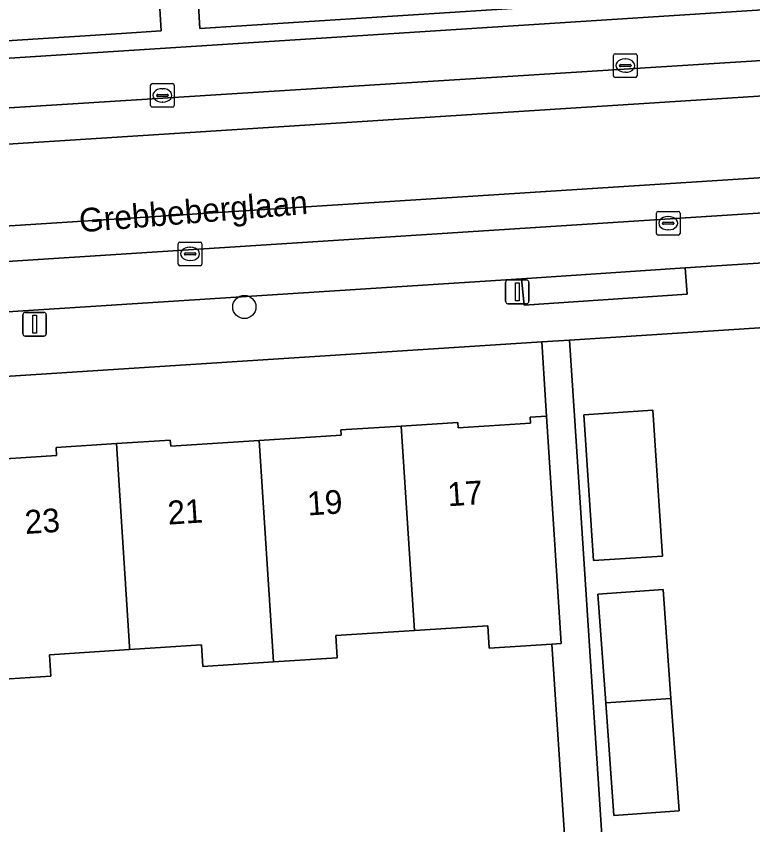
# Model space of a CAD drawing. Extents: x 159680 to 160786, y 387323 to 388340.
# Drawn here: x 160616.3 to 160647.37, y 388005.13 to 388039.25 of the extents above; entities that cross this region are included whole.
import ezdxf

# ---------------------------------------------------------------- set-up
doc = ezdxf.new("R2010")
doc.units = 0
for name, color, linetype in [('IMGEO_Boom', 7, 'Continuous'), ('IMGEO_Erf', 7, 'Continuous'), ('IMGEO_Groenvoorziening', 7, 'Continuous'), ('IMGEO_Kolk', 7, 'Continuous'), ('IMGEO_Lichtmast', 7, 'Continuous'), ('IMGEO_Openbare_ruimte_label', 7, 'Continuous'), ('IMGEO_Pand', 7, 'Continuous'), ('IMGEO_Pand_nummerreeks', 7, 'Continuous'), ('IMGEO_Parkeervlak_open', 7, 'Continuous'), ('IMGEO_Rijbaan_lokaal_gesloten', 7, 'Continuous'), ('IMGEO_Rijbaan_lokaal_open', 7, 'Continuous'), ('IMGEO_Voetpad_open', 7, 'Continuous')]:
    doc.layers.add(name, color=color, linetype=linetype)

msp = doc.modelspace()

# ---------------------------------------------------------------- linework, layer by layer
at = {"layer": 'IMGEO_Boom'}
msp.add_circle((160625.926, 388026.982), 0.489, dxfattribs=at)
at = {"layer": 'IMGEO_Erf'}
for points in [[(160662.384, 388026.924), (160659.571, 388026.875), (160639.642, 388025.589), (160639.917, 388021.319), (160641.874, 387991.314), (160644.553, 387991.49), (160644.883, 387986.452), (160645.174, 387981.854), (160642.505, 387981.678), (160642.747, 387977.483), (160643.008, 387977.5), (160642.817, 387980.384), (160646.004, 387980.595), (160646.411, 387974.462), (160643.112, 387974.349), (160643.426, 387969.58), (160666.387, 387971.071), (160666.453, 387971.083), (160666.518, 387971.096)], [(160614.546, 388020.491), (160618.006, 388020.713), (160617.984, 388021.054), (160620.531, 388021.217), (160622.803, 388021.363), (160622.819, 388021.108), (160626.553, 388021.347), (160630.009, 388021.568), (160629.998, 388021.794), (160632.546, 388021.957), (160634.925, 388022.11), (160634.939, 388021.888), (160637.998, 388022.085), (160637.983, 388022.327), (160638.671, 388022.371), (160638.468, 388025.513), (160578.164, 388021.62)], [(160639.572, 388002.591), (160638.892, 388012.758), (160636.255, 388012.589), (160636.194, 388013.53), (160633.096, 388013.331), (160629.78, 388013.119), (160629.84, 388012.181), (160627.149, 388012.009), (160624.174, 388011.818), (160624.116, 388012.723), (160621.085, 388012.528), (160617.705, 388012.311), (160617.763, 388011.407), (160615.137, 388011.239)]]:
    msp.add_lwpolyline(points, dxfattribs=at)
for points in [[(160643.557, 388016.474), (160640.658, 388016.282), (160640.25, 388022.438), (160643.149, 388022.63)], [(160641.509, 388005.524), (160641.166, 388010.287), (160640.836, 388014.866), (160643.587, 388015.064), (160643.918, 388010.47), (160644.26, 388005.722)]]:
    msp.add_lwpolyline(points, close=True, dxfattribs=at)
at = {"layer": 'IMGEO_Groenvoorziening'}
for points in [[(160621.722, 388050.22), (160588.11, 388047.862), (160587.709, 388050.568), (160587.261, 388053.594), (160564.505, 388052.136), (160565.562, 388034.994), (160620.747, 388038.519), (160622.423, 388038.628)], [(160656.071, 388052.594), (160652.924, 388052.4), (160623.364, 388050.632), (160624.042, 388038.732), (160653.923, 388040.661), (160657.979, 388040.923), (160657.666, 388043.932), (160655.989, 388046.774), (160657.062, 388048.311), (160656.775, 388051.523)]]:
    msp.add_lwpolyline(points, close=True, dxfattribs=at)
at = {"layer": 'IMGEO_Kolk'}
for p, q in [((160641.493, 388036.74), (160641.493, 388037.592)), ((160641.568, 388037.666), (160642.42, 388037.666)), ((160642.494, 388037.592), (160642.494, 388036.74)), ((160641.752, 388037.16), (160641.752, 388037.172)), ((160641.795, 388037.209), (160642.193, 388037.209)), ((160641.981, 388037.446), (160642.006, 388037.446)), ((160642.236, 388037.172), (160642.236, 388037.16)), ((160642.19, 388037.123), (160641.792, 388037.123)), ((160642.004, 388036.886), (160641.979, 388036.886)), ((160642.42, 388036.666), (160641.568, 388036.666)), ((160621.971, 388035.484), (160621.971, 388036.336)), ((160622.046, 388036.41), (160622.898, 388036.41)), ((160622.459, 388036.19), (160622.484, 388036.19)), ((160622.972, 388036.336), (160622.972, 388035.484)), ((160622.23, 388035.904), (160622.23, 388035.916)), ((160622.668, 388035.867), (160622.27, 388035.867)), ((160622.273, 388035.953), (160622.671, 388035.953)), ((160622.714, 388035.916), (160622.714, 388035.904)), ((160622.482, 388035.63), (160622.457, 388035.63)), ((160622.898, 388035.41), (160622.046, 388035.41)), ((160643.378, 388031.015), (160644.23, 388031.015)), ((160643.303, 388030.089), (160643.303, 388030.941)), ((160643.791, 388030.795), (160643.816, 388030.795)), ((160644.304, 388030.941), (160644.304, 388030.089)), ((160643.562, 388030.509), (160643.562, 388030.521)), ((160644, 388030.472), (160643.602, 388030.472)), ((160643.605, 388030.558), (160644.003, 388030.558)), ((160644.046, 388030.521), (160644.046, 388030.509)), ((160644.23, 388030.015), (160643.378, 388030.015)), ((160643.814, 388030.235), (160643.789, 388030.235)), ((160623.137, 388028.795), (160623.137, 388029.647)), ((160623.212, 388029.721), (160624.064, 388029.721)), ((160624.138, 388029.647), (160624.138, 388028.795)), ((160623.625, 388029.501), (160623.65, 388029.501)), ((160623.396, 388029.215), (160623.396, 388029.227)), ((160623.834, 388029.178), (160623.436, 388029.178)), ((160623.439, 388029.264), (160623.837, 388029.264)), ((160623.88, 388029.227), (160623.88, 388029.215)), ((160624.064, 388028.721), (160623.212, 388028.721)), ((160623.648, 388028.941), (160623.623, 388028.941))]:
    msp.add_line(p, q, dxfattribs=at)
for points in [[(160641.493, 388036.74), (160641.493, 388037.592)], [(160641.568, 388037.666), (160642.42, 388037.666)], [(160642.494, 388037.592), (160642.494, 388036.74)], [(160642.42, 388036.666), (160641.568, 388036.666)], [(160621.971, 388035.484), (160621.971, 388036.336)], [(160622.046, 388036.41), (160622.898, 388036.41)], [(160622.972, 388036.336), (160622.972, 388035.484)], [(160622.898, 388035.41), (160622.046, 388035.41)], [(160643.378, 388031.015), (160644.23, 388031.015)], [(160643.303, 388030.089), (160643.303, 388030.941)], [(160644.304, 388030.941), (160644.304, 388030.089)], [(160644.23, 388030.015), (160643.378, 388030.015)], [(160623.137, 388028.795), (160623.137, 388029.647)], [(160623.212, 388029.721), (160624.064, 388029.721)], [(160624.138, 388029.647), (160624.138, 388028.795)], [(160624.064, 388028.721), (160623.212, 388028.721)]]:
    msp.add_lwpolyline(points, dxfattribs=at)
for centre, radius, start, end in [((160641.57, 388037.59), 0.0765, 91.552, 178.448), ((160641.57, 388037.59), 0.0765, 91.552, 178.448), ((160642.418, 388037.59), 0.0765, 1.552, 88.448), ((160642.418, 388037.59), 0.0765, 1.552, 88.448), ((160641.792, 388037.169), 0.0403, 85.8775, 175.7526), ((160641.789, 388037.159), 0.0366, 178.938, 274.7102), ((160642.193, 388037.166), 0.043, 264.8664, 352.4533), ((160642.197, 388037.171), 0.0386, 1.7309, 96.639), ((160641.57, 388036.742), 0.0765, 181.552, 268.448), ((160641.57, 388036.742), 0.0765, 181.552, 268.448), ((160642.418, 388036.742), 0.0765, 271.552, 358.448), ((160642.418, 388036.742), 0.0765, 271.552, 358.448), ((160622.048, 388036.334), 0.0765, 91.552, 178.448), ((160622.048, 388036.334), 0.0765, 91.552, 178.448), ((160622.896, 388036.334), 0.0765, 1.552, 88.448), ((160622.896, 388036.334), 0.0765, 1.552, 88.448), ((160622.27, 388035.913), 0.0403, 85.8775, 175.7526), ((160622.267, 388035.903), 0.0366, 178.938, 274.7102), ((160622.671, 388035.91), 0.043, 264.8664, 352.4533), ((160622.675, 388035.915), 0.0386, 1.7309, 96.639), ((160622.048, 388035.486), 0.0765, 181.552, 268.448), ((160622.048, 388035.486), 0.0765, 181.552, 268.448), ((160622.896, 388035.486), 0.0765, 271.552, 358.448), ((160622.896, 388035.486), 0.0765, 271.552, 358.448), ((160643.38, 388030.939), 0.0765, 91.552, 178.448), ((160643.38, 388030.939), 0.0765, 91.552, 178.448), ((160644.228, 388030.939), 0.0765, 1.552, 88.448), ((160644.228, 388030.939), 0.0765, 1.552, 88.448), ((160643.602, 388030.518), 0.0403, 85.8775, 175.7526), ((160643.599, 388030.508), 0.0366, 178.938, 274.7102), ((160644.003, 388030.515), 0.043, 264.8664, 352.4533), ((160644.007, 388030.52), 0.0386, 1.7309, 96.639), ((160643.38, 388030.091), 0.0765, 181.552, 268.448), ((160643.38, 388030.091), 0.0765, 181.552, 268.448), ((160644.228, 388030.091), 0.0765, 271.552, 358.448), ((160644.228, 388030.091), 0.0765, 271.552, 358.448), ((160623.214, 388029.645), 0.0765, 91.552, 178.448), ((160623.214, 388029.645), 0.0765, 91.552, 178.448), ((160624.062, 388029.645), 0.0765, 1.552, 88.448), ((160624.062, 388029.645), 0.0765, 1.552, 88.448), ((160623.436, 388029.224), 0.0403, 85.8775, 175.7526), ((160623.433, 388029.214), 0.0366, 178.938, 274.7102), ((160623.837, 388029.221), 0.043, 264.8664, 352.4533), ((160623.841, 388029.226), 0.0386, 1.7309, 96.639), ((160623.214, 388028.797), 0.0765, 181.552, 268.448), ((160623.214, 388028.797), 0.0765, 181.552, 268.448), ((160624.062, 388028.797), 0.0765, 271.552, 358.448), ((160624.062, 388028.797), 0.0765, 271.552, 358.448)]:
    msp.add_arc(centre, radius, start, end, dxfattribs=at)
for centre, major_axis, ratio, start_param, end_param in [((160641.98, 388037.166), (-0.387, 0.002), 0.722429, 4.712389, 7.853982), ((160642.005, 388037.166), (-0.39, 0.002), 0.717154, 1.570796, 4.712389), ((160622.458, 388035.91), (-0.387, 0.002), 0.722429, 4.712389, 7.853982), ((160622.483, 388035.91), (-0.39, 0.002), 0.717154, 1.570796, 4.712389), ((160643.79, 388030.515), (-0.387, 0.002), 0.722429, 4.712389, 7.853982), ((160643.815, 388030.515), (-0.39, 0.002), 0.717154, 1.570796, 4.712389), ((160623.624, 388029.221), (-0.387, 0.002), 0.722429, 4.712389, 7.853982), ((160623.649, 388029.221), (-0.39, 0.002), 0.717154, 1.570796, 4.712389)]:
    msp.add_ellipse(centre, major_axis=major_axis, ratio=ratio, start_param=start_param, end_param=end_param, dxfattribs=at)
at = {"layer": 'IMGEO_Lichtmast'}
for p, q in [((160636.942, 388027.221), (160636.942, 388028.021)), ((160636.942, 388028.021), (160636.942, 388027.221)), ((160637.042, 388028.121), (160637.832, 388028.121)), ((160637.832, 388028.121), (160637.042, 388028.121)), ((160637.932, 388028.021), (160637.932, 388027.221)), ((160637.932, 388027.221), (160637.932, 388028.021)), ((160637.832, 388027.121), (160637.042, 388027.121)), ((160637.042, 388027.121), (160637.832, 388027.121)), ((160616.584, 388025.855), (160616.584, 388026.655)), ((160616.584, 388026.655), (160616.584, 388025.855)), ((160616.684, 388026.755), (160617.474, 388026.755)), ((160617.474, 388026.755), (160616.684, 388026.755)), ((160617.574, 388026.655), (160617.574, 388025.855)), ((160617.574, 388025.855), (160617.574, 388026.655)), ((160617.474, 388025.755), (160616.684, 388025.755)), ((160616.684, 388025.755), (160617.474, 388025.755))]:
    msp.add_line(p, q, dxfattribs=at)
for points in [[(160637.362, 388027.996), (160637.512, 388027.996), (160637.512, 388027.246), (160637.362, 388027.246), (160637.362, 388027.996)], [(160617.004, 388026.63), (160617.154, 388026.63), (160617.154, 388025.88), (160617.004, 388025.88), (160617.004, 388026.63)]]:
    msp.add_lwpolyline(points, dxfattribs=at)
for centre, start, end in [((160637.042, 388028.021), 90, 180), ((160637.042, 388028.021), 90, 180), ((160637.832, 388028.021), 0, 90), ((160637.832, 388028.021), 360, 90), ((160637.042, 388027.221), 180, 270), ((160637.042, 388027.221), 180, 270), ((160637.832, 388027.221), 270, 0), ((160637.832, 388027.221), 270, 0), ((160616.684, 388026.655), 90, 180), ((160616.684, 388026.655), 90, 180), ((160617.474, 388026.655), 0, 90), ((160617.474, 388026.655), 360, 90), ((160616.684, 388025.855), 180, 270), ((160616.684, 388025.855), 180, 270), ((160617.474, 388025.855), 270, 0), ((160617.474, 388025.855), 270, 0)]:
    msp.add_arc(centre, 0.1, start, end, dxfattribs=at)
at = {"layer": 'IMGEO_Pand'}
for points in [[(160643.557, 388016.474), (160643.149, 388022.63), (160640.25, 388022.438), (160640.658, 388016.282)], [(160638.671, 388022.371), (160637.983, 388022.327), (160637.998, 388022.085), (160634.939, 388021.888), (160634.925, 388022.11), (160632.546, 388021.957), (160633.096, 388013.331), (160636.194, 388013.53), (160636.255, 388012.589), (160638.892, 388012.758), (160639.286, 388012.783), (160638.991, 388017.382)], [(160627.149, 388012.009), (160629.84, 388012.181), (160629.78, 388013.119), (160633.096, 388013.331), (160632.546, 388021.957), (160629.998, 388021.794), (160630.009, 388021.568), (160626.553, 388021.347)], [(160621.077, 388012.661), (160620.531, 388021.217), (160617.984, 388021.054), (160618.006, 388020.713), (160614.546, 388020.491), (160615.137, 388011.239), (160617.763, 388011.407), (160617.705, 388012.311), (160621.085, 388012.528)], [(160621.085, 388012.528), (160624.116, 388012.723), (160624.174, 388011.818), (160627.149, 388012.009), (160626.553, 388021.347), (160622.819, 388021.108), (160622.803, 388021.363), (160620.531, 388021.217), (160621.077, 388012.661)], [(160641.166, 388010.287), (160643.918, 388010.47), (160643.587, 388015.064), (160640.836, 388014.866)], [(160643.918, 388010.47), (160641.166, 388010.287), (160641.509, 388005.524), (160644.26, 388005.722)]]:
    msp.add_lwpolyline(points, close=True, dxfattribs=at)
at = {"layer": 'IMGEO_Parkeervlak_open'}
for points in [[(160656.766, 388040.116), (160564.974, 388034.204)], [(160564.258, 388033.873), (160562.559, 388032.027), (160660.276, 388038.169), (160658.224, 388039.559)], [(160660.705, 388031.686), (160660.697, 388031.79), (160562.171, 388025.446), (160543.857, 388024.264), (160513.44, 388022.33), (160507.621, 388022.337), (160497.131, 388022.535)], [(160637.614, 388028.172), (160644.516, 388028.628), (160657.513, 388029.457)], [(160513.009, 388020.232), (160514.362, 388020.266), (160515.216, 388020.302), (160637.614, 388028.172)]]:
    msp.add_lwpolyline(points, dxfattribs=at)
at = {"layer": 'IMGEO_Rijbaan_lokaal_gesloten'}
for points in [[(160660.276, 388038.169), (160562.559, 388032.027), (160562.105, 388031.903), (160561.675, 388031.873), (160561.815, 388030.385), (160660.373, 388036.692)], [(160562.062, 388026.945), (160562.171, 388025.446), (160660.697, 388031.79), (160660.58, 388033.267)]]:
    msp.add_lwpolyline(points, close=True, dxfattribs=at)
at = {"layer": 'IMGEO_Rijbaan_lokaal_open'}
msp.add_lwpolyline([(160660.373, 388036.692), (160561.815, 388030.385), (160562.062, 388026.945), (160660.58, 388033.267)], close=True, dxfattribs=at)
at = {"layer": 'IMGEO_Voetpad_open'}
for points in [[(160664.664, 388044.522), (160664.843, 388041.366), (160659.744, 388041.037), (160657.979, 388040.923), (160653.923, 388040.661), (160624.042, 388038.732), (160623.364, 388050.632), (160623.208, 388053.498), (160623.071, 388056.018), (160623.044, 388056.517), (160663.84, 388059.06), (160663.863, 388058.623), (160663.975, 388056.679)], [(160622.423, 388038.628), (160620.747, 388038.519), (160565.562, 388034.994), (160562.244, 388034.783), (160558.099, 388034.518), (160557.865, 388037.66), (160557.427, 388045.845), (160557.05, 388051.747), (160557.036, 388051.97), (160557.019, 388052.243), (160621.376, 388056.271), (160621.404, 388055.78), (160621.574, 388052.82), (160621.722, 388050.22)], [(160644.516, 388028.628), (160637.614, 388028.172), (160637.722, 388027.055), (160644.607, 388027.526)]]:
    msp.add_lwpolyline(points, close=True, dxfattribs=at)
for points in [[(160564.974, 388034.204), (160656.766, 388040.116)], [(160657.513, 388029.457), (160644.516, 388028.628), (160644.607, 388027.526), (160637.722, 388027.055), (160637.614, 388028.172), (160515.216, 388020.302), (160514.362, 388020.266), (160514.499, 388018.453), (160507.991, 388017.521), (160493.634, 388015.619), (160492.94, 388015.609)], [(160638.468, 388025.513), (160639.642, 388025.589), (160659.571, 388026.875), (160662.384, 388026.924), (160668.804, 388027.445)], [(160641.874, 387991.314), (160639.917, 388021.319), (160639.642, 388025.589), (160638.468, 388025.513), (160638.671, 388022.371), (160638.991, 388017.382), (160639.286, 388012.783), (160638.892, 388012.758), (160639.572, 388002.591)], [(160494.744, 388014.264), (160515.029, 388016.99), (160515.435, 388017.045), (160516.569, 388017.176), (160525.818, 388018.242), (160576.802, 388021.532), (160577.492, 388021.577), (160578.164, 388021.62), (160638.468, 388025.513)]]:
    msp.add_lwpolyline(points, dxfattribs=at)

# ---------------------------------------------------------------- texts
at = {"layer": 'IMGEO_Openbare_ruimte_label'}
msp.add_text('Grebbeberglaan', height=1, rotation=4.6447, dxfattribs=at).set_placement((160618.998, 388030.128))
at = {"layer": 'IMGEO_Pand_nummerreeks'}
for s, rotation, p in [('17', 3.7471, (160634.522, 388018.571)), ('19', 3.7457, (160628.609, 388018.183)), ('21', 3.7457, (160622.718, 388017.797)), ('23', 3.7457, (160616.693, 388017.402))]:
    msp.add_text(s, height=1, rotation=rotation, dxfattribs=at).set_placement(p)

doc.saveas('drawing.dxf')
